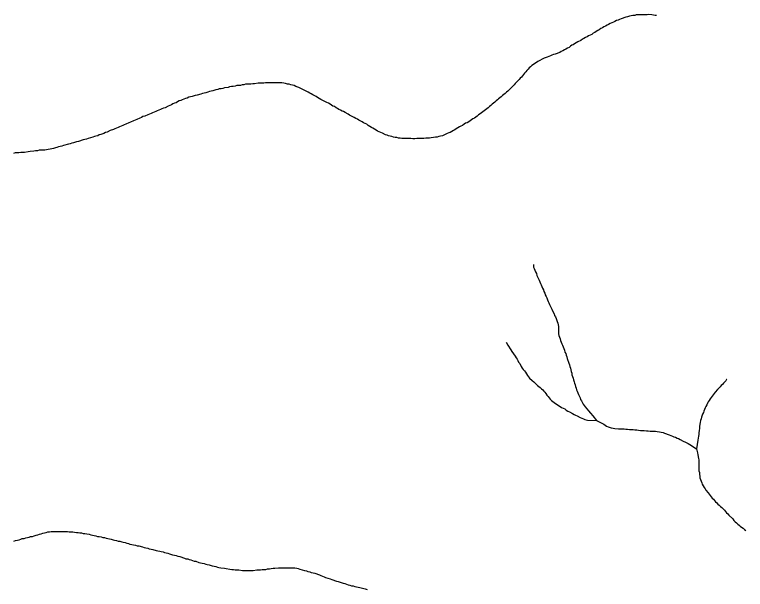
# Model space of a CAD drawing. Extents: x 652.3 to 678, y 7316.9 to 7344.9.
# Drawn here: x 668.383 to 670.618, y 7336.461 to 7338.221 of the extents above; entities that cross this region are included whole.
import ezdxf

# ---------------------------------------------------------------- set-up
doc = ezdxf.new("R2010")
doc.units = 0
doc.header["$LTSCALE"] = 0.032
doc.layers.add('7', color=7, linetype='Continuous', lineweight=25)

msp = doc.modelspace()

# ---------------------------------------------------------------- linework, layer by layer
at = {"layer": '7'}
for points in [[(670.3463, 7338.2178), (670.3455, 7338.2179), (670.3423, 7338.2184), (670.332, 7338.22), (670.3232, 7338.2208), (670.3177, 7338.22), (670.2843, 7338.22), (670.2795, 7338.2184), (670.2739, 7338.2184), (670.2691, 7338.2168), (670.2636, 7338.216), (670.258, 7338.2144), (670.2524, 7338.2128), (670.2381, 7338.208), (670.2333, 7338.2056), (670.2286, 7338.2041), (670.2238, 7338.2025), (670.219, 7338.2001), (670.2142, 7338.1977), (670.2095, 7338.1953), (670.2047, 7338.1937), (670.1999, 7338.1905), (670.1951, 7338.1881), (670.1904, 7338.185), (670.1856, 7338.1834), (670.1808, 7338.1802), (670.176, 7338.1778), (670.1713, 7338.1746), (670.1665, 7338.1722), (670.1617, 7338.169), (670.1577, 7338.1659), (670.153, 7338.1635), (670.1482, 7338.1603), (670.1386, 7338.1555), (670.1339, 7338.1531), (670.1291, 7338.1507), (670.1243, 7338.1476), (670.1195, 7338.1452), (670.1148, 7338.142), (670.1052, 7338.1372), (670.1005, 7338.134), (670.0957, 7338.1316), (670.0917, 7338.1285), (670.0869, 7338.1269), (670.0829, 7338.1237), (670.079, 7338.1205), (670.0742, 7338.1181), (670.0694, 7338.1149), (670.0646, 7338.1125), (670.0599, 7338.1094), (670.0551, 7338.1078), (670.0503, 7338.1046), (670.036, 7338.0998), (670.0312, 7338.0982), (670.0265, 7338.0966), (670.0217, 7338.0942), (670.0169, 7338.0927), (670.0121, 7338.0903), (670.0026, 7338.0871), (669.9835, 7338.0775), (669.9787, 7338.0744), (669.9739, 7338.0712), (669.97, 7338.068), (669.9652, 7338.0648), (669.9612, 7338.0608), (669.9572, 7338.0576), (669.954, 7338.0537), (669.9501, 7338.0497), (669.9469, 7338.0457), (669.9429, 7338.0417), (669.9334, 7338.0298), (669.9294, 7338.0258), (669.9262, 7338.0218), (669.9143, 7338.0099), (669.9111, 7338.0059), (669.8991, 7337.994), (669.8952, 7337.9908), (669.8912, 7337.9868), (669.8872, 7337.9836), (669.8832, 7337.9797), (669.8793, 7337.9765), (669.8753, 7337.9733), (669.8713, 7337.9693), (669.8673, 7337.9661), (669.8633, 7337.963), (669.8594, 7337.9598), (669.8554, 7337.9566), (669.8514, 7337.9526), (669.8474, 7337.9494), (669.8434, 7337.9462), (669.8395, 7337.9423), (669.8355, 7337.9391), (669.8315, 7337.9359), (669.8275, 7337.9327), (669.8236, 7337.9295), (669.8196, 7337.9264), (669.8148, 7337.9232), (669.8108, 7337.92), (669.8068, 7337.9168), (669.8021, 7337.9136), (669.7981, 7337.9104)], [(669.1504, 7338.0115), (669.1448, 7338.0107), (669.1281, 7338.0107), (669.117, 7338.0091), (669.1114, 7338.0091), (669.1058, 7338.0083), (669.1003, 7338.0075), (669.0891, 7338.0075), (669.0844, 7338.0059), (669.0788, 7338.0059), (669.074, 7338.0043), (669.0684, 7338.0043), (669.0629, 7338.0035), (669.0573, 7338.0019), (669.0517, 7338.0012), (669.0462, 7338.0004), (669.0406, 7337.9996), (669.0358, 7337.998), (669.0247, 7337.9964), (669.0199, 7337.9948), (669.0143, 7337.994), (669.0088, 7337.9932), (669.004, 7337.9916), (668.9984, 7337.9908), (668.9889, 7337.9876), (668.9841, 7337.986), (668.9785, 7337.9852), (668.9738, 7337.9829), (668.9682, 7337.9813), (668.9626, 7337.9805), (668.9578, 7337.9789), (668.9523, 7337.9773), (668.9411, 7337.9741), (668.9356, 7337.9733), (668.926, 7337.9701), (668.9204, 7337.9693), (668.9157, 7337.9677), (668.9109, 7337.9653), (668.9053, 7337.9638), (668.9006, 7337.9622), (668.8958, 7337.9598), (668.891, 7337.9582), (668.8862, 7337.9566), (668.8815, 7337.9542), (668.8767, 7337.951), (668.8719, 7337.9494), (668.8671, 7337.9478), (668.8624, 7337.9447), (668.8576, 7337.9423), (668.8528, 7337.9407), (668.8433, 7337.9359), (668.8385, 7337.9343), (668.8337, 7337.9319), (668.8289, 7337.9303), (668.8242, 7337.9279), (668.8194, 7337.9264), (668.8146, 7337.924), (668.8098, 7337.9224), (668.8051, 7337.92), (668.8003, 7337.9176), (668.7955, 7337.916), (668.7907, 7337.9144), (668.7812, 7337.9096), (668.7756, 7337.9089), (668.7709, 7337.9057), (668.7661, 7337.9041), (668.7565, 7337.8993), (668.747, 7337.8961), (668.7374, 7337.8913), (668.7327, 7337.8898), (668.7231, 7337.885), (668.7183, 7337.8834), (668.7136, 7337.881), (668.7088, 7337.8794), (668.704, 7337.877), (668.6992, 7337.8754), (668.6945, 7337.873), (668.6897, 7337.8715), (668.6849, 7337.8691), (668.6754, 7337.8659), (668.6658, 7337.8611), (668.6611, 7337.8595), (668.6563, 7337.8571), (668.6467, 7337.8539), (668.642, 7337.8524), (668.6372, 7337.85), (668.6316, 7337.8492), (668.6268, 7337.8476), (668.6221, 7337.846), (668.6077, 7337.8412), (668.603, 7337.8396), (668.5974, 7337.8388), (668.5926, 7337.8372), (668.5783, 7337.8325), (668.5727, 7337.8317), (668.5632, 7337.8285), (668.5576, 7337.8269), (668.5528, 7337.8253), (668.5473, 7337.8245), (668.5329, 7337.8197), (668.5274, 7337.8181)], [(669.7981, 7337.9104), (669.7933, 7337.9073), (669.7893, 7337.9041), (669.7846, 7337.9017), (669.7806, 7337.8985), (669.7758, 7337.8961), (669.7718, 7337.8929), (669.7671, 7337.8898), (669.7623, 7337.8882), (669.7575, 7337.885), (669.7527, 7337.8818), (669.748, 7337.8794), (669.7432, 7337.877), (669.7384, 7337.8738), (669.7336, 7337.8715), (669.7297, 7337.8683), (669.7249, 7337.8659), (669.7201, 7337.8627), (669.7153, 7337.8603), (669.7106, 7337.8587), (669.7058, 7337.8571), (669.6915, 7337.85), (669.6859, 7337.8484), (669.6803, 7337.8476), (669.6756, 7337.846), (669.67, 7337.8452), (669.6644, 7337.8444), (669.6573, 7337.8436), (669.6517, 7337.8428), (669.6405, 7337.8428), (669.635, 7337.842), (669.6294, 7337.842), (669.6238, 7337.8412), (669.6127, 7337.8412), (669.6071, 7337.8404), (669.6008, 7337.8404), (669.5952, 7337.8412), (669.5673, 7337.8412), (669.5626, 7337.8428), (669.557, 7337.8428), (669.5522, 7337.8444), (669.5467, 7337.8444), (669.5419, 7337.846), (669.5371, 7337.8476), (669.5315, 7337.8484), (669.5268, 7337.85), (669.522, 7337.8516), (669.5172, 7337.8532), (669.5077, 7337.8579), (669.5029, 7337.8595), (669.4933, 7337.8643), (669.4886, 7337.8675), (669.4838, 7337.8699), (669.479, 7337.873), (669.4742, 7337.8754), (669.4695, 7337.8786), (669.4647, 7337.8818), (669.4599, 7337.885), (669.4504, 7337.8898), (669.4456, 7337.8929), (669.4361, 7337.8977), (669.4313, 7337.9009), (669.4265, 7337.9025), (669.4217, 7337.9057), (669.4074, 7337.9128), (669.4034, 7337.916), (669.3939, 7337.9208), (669.3891, 7337.924), (669.3843, 7337.9256), (669.3796, 7337.9287), (669.3748, 7337.9303), (669.3708, 7337.9335), (669.366, 7337.9359), (669.3613, 7337.9391), (669.3565, 7337.9407), (669.3517, 7337.9439), (669.3477, 7337.947), (669.343, 7337.9494), (669.3382, 7337.9518), (669.3191, 7337.9614), (669.3143, 7337.9645), (669.3095, 7337.9669), (669.3048, 7337.9701), (669.2952, 7337.9749), (669.2904, 7337.9781), (669.2857, 7337.9805), (669.2809, 7337.9836), (669.2522, 7337.998), (669.2427, 7338.0012), (669.2379, 7338.0035), (669.2332, 7338.0051), (669.2276, 7338.0059), (669.2228, 7338.0075), (669.2172, 7338.0083), (669.2117, 7338.0099), (669.2061, 7338.0107), (669.2005, 7338.0115), (669.195, 7338.0123), (669.1615, 7338.0123), (669.156, 7338.0115), (669.1504, 7338.0115)], [(668.5274, 7337.8181), (668.5218, 7337.8173), (668.517, 7337.8158), (668.5123, 7337.8142), (668.5075, 7337.8126), (668.5019, 7337.811), (668.4963, 7337.8102), (668.4916, 7337.8086), (668.486, 7337.8078), (668.4804, 7337.807), (668.4749, 7337.8062), (668.4693, 7337.8054), (668.4582, 7337.8054), (668.4526, 7337.8038), (668.447, 7337.8038), (668.4414, 7337.803), (668.4303, 7337.8014), (668.4239, 7337.8006), (668.4128, 7337.799), (668.4072, 7337.799), (668.4017, 7337.7983), (668.3961, 7337.7975), (668.3849, 7337.7975), (668.3794, 7337.7959)], [(669.97, 7337.4561), (669.97, 7337.4481), (669.9723, 7337.4434), (669.9739, 7337.4386), (669.9763, 7337.4338), (669.9787, 7337.4283), (669.9803, 7337.4227), (669.9827, 7337.4179), (669.9851, 7337.4123), (669.9875, 7337.4076), (669.9891, 7337.4028), (669.9914, 7337.398), (669.993, 7337.3932), (669.9978, 7337.3837), (670.0002, 7337.3781), (670.0018, 7337.3734), (670.0042, 7337.3686), (670.0058, 7337.363), (670.0089, 7337.3582), (670.0105, 7337.3535), (670.0129, 7337.3479), (670.0145, 7337.3431), (670.0169, 7337.3383), (670.0193, 7337.3336), (670.0265, 7337.3192), (670.028, 7337.3145), (670.0328, 7337.3049), (670.0344, 7337.3001), (670.0368, 7337.2954), (670.0392, 7337.2906), (670.0424, 7337.2811), (670.044, 7337.2763), (670.0456, 7337.2715), (670.0463, 7337.2659), (670.0463, 7337.2437), (670.0479, 7337.2389), (670.0495, 7337.2333), (670.0519, 7337.2285), (670.0527, 7337.223), (670.0551, 7337.2182), (670.0567, 7337.2134), (670.0591, 7337.2086), (670.0607, 7337.2039), (670.0623, 7337.1983), (670.0646, 7337.1935), (670.0662, 7337.188), (670.0686, 7337.1832), (670.0702, 7337.1784), (670.0718, 7337.1728), (670.0734, 7337.1681), (670.0782, 7337.1537), (670.0798, 7337.149), (670.0814, 7337.1434), (670.0829, 7337.1386), (670.0845, 7337.1339), (670.0853, 7337.1283), (670.0877, 7337.1235), (670.0877, 7337.1179), (670.0893, 7337.1132), (670.0909, 7337.1076), (670.0925, 7337.1028), (670.0941, 7337.0972), (670.0957, 7337.0925), (670.0973, 7337.0877), (670.0981, 7337.0821), (670.1005, 7337.0774), (670.102, 7337.0726), (670.1036, 7337.0678), (670.106, 7337.063), (670.1076, 7337.0575), (670.1124, 7337.0479), (670.114, 7337.0431), (670.1172, 7337.0384), (670.1219, 7337.0288), (670.1251, 7337.024), (670.1283, 7337.0201), (670.1379, 7337.0081), (670.1442, 7337.001), (670.1514, 7336.993), (670.1625, 7336.9779)], [(669.8862, 7337.2177), (669.8912, 7337.2086), (669.9007, 7337.1943), (669.9039, 7337.1895), (669.9135, 7337.1752), (669.9166, 7337.1705), (669.9198, 7337.1665), (669.9222, 7337.1617), (669.9246, 7337.1569), (669.9278, 7337.1529), (669.9326, 7337.1434), (669.9357, 7337.1386), (669.9389, 7337.1346), (669.9421, 7337.1299), (669.9453, 7337.1259), (669.9517, 7337.1163), (669.958, 7337.1084), (669.966, 7337.1004), (669.9708, 7337.0972), (669.9827, 7337.0853), (669.9867, 7337.0821), (669.9906, 7337.0789), (669.9946, 7337.0758), (669.9986, 7337.0726), (670.0018, 7337.0686), (670.005, 7337.0646), (670.0082, 7337.0606), (670.0113, 7337.0559), (670.0145, 7337.0519), (670.0209, 7337.0439), (670.0249, 7337.04), (670.0288, 7337.0368), (670.0328, 7337.0336), (670.0376, 7337.0304), (670.0424, 7337.0272), (670.0463, 7337.024), (670.0511, 7337.0217), (670.0559, 7337.0185), (670.0654, 7337.0137), (670.0702, 7337.0105), (670.075, 7337.0073), (670.0798, 7337.0049), (670.0893, 7337.0002), (670.0941, 7336.997), (670.0989, 7336.9946), (670.1036, 7336.9922), (670.1132, 7336.9874), (670.118, 7336.9859), (670.1227, 7336.9835), (670.1275, 7336.9819), (670.1355, 7336.9795), (670.1625, 7336.9779)], [(670.5613, 7337.1041), (670.5608, 7337.1035), (670.558, 7337.0996), (670.5556, 7337.0965), (670.5516, 7337.0925), (670.5484, 7337.0885), (670.5444, 7337.0853), (670.5405, 7337.0813), (670.5365, 7337.0774), (670.5325, 7337.0734), (670.5261, 7337.0654), (670.523, 7337.0606), (670.5102, 7337.0447), (670.507, 7337.04), (670.5039, 7337.036), (670.5023, 7337.0312), (670.4999, 7337.0264), (670.4975, 7337.0217), (670.4951, 7337.0169), (670.4935, 7337.0121), (670.4911, 7337.0073), (670.4895, 7337.0026), (670.4872, 7336.9978), (670.484, 7336.9882), (670.4824, 7336.9835), (670.4808, 7336.9787), (670.48, 7336.9723), (670.4784, 7336.9676), (670.4776, 7336.9604), (670.4776, 7336.9548), (670.4768, 7336.9469), (670.476, 7336.9413), (670.476, 7336.9357), (670.4744, 7336.9302), (670.4736, 7336.9238), (670.4728, 7336.9182), (670.4681, 7336.892)], [(670.1625, 7336.9779), (670.1752, 7336.9723), (670.1848, 7336.9676), (670.1896, 7336.9644), (670.1935, 7336.9612), (670.1983, 7336.9588), (670.2079, 7336.9556), (670.2134, 7336.9548), (670.219, 7336.954), (670.2302, 7336.9524), (670.2469, 7336.9524), (670.2524, 7336.9516), (670.258, 7336.9516), (670.2636, 7336.9508), (670.2747, 7336.9508), (670.2803, 7336.9493), (670.2858, 7336.9493), (670.2914, 7336.9485), (670.2978, 7336.9477), (670.3089, 7336.9477), (670.3153, 7336.9469), (670.3209, 7336.9469), (670.3264, 7336.9461), (670.3431, 7336.9461), (670.3487, 7336.9445), (670.3551, 7336.9437), (670.3606, 7336.9429), (670.3662, 7336.9413), (670.371, 7336.9397), (670.3853, 7336.9349), (670.3949, 7336.9302), (670.3996, 7336.9286), (670.4044, 7336.927), (670.4092, 7336.9246), (670.414, 7336.923), (670.4187, 7336.9198), (670.4283, 7336.915), (670.4354, 7336.9119), (670.4434, 7336.9079), (670.4482, 7336.9047), (670.4681, 7336.892)], [(670.4681, 7336.892), (670.4712, 7336.8792), (670.4728, 7336.8737), (670.4744, 7336.8625), (670.476, 7336.8577), (670.476, 7336.8243), (670.4776, 7336.8188), (670.4776, 7336.8132), (670.4792, 7336.8084), (670.4792, 7336.8028), (670.4808, 7336.7981), (670.4824, 7336.7925), (670.4848, 7336.7877), (670.4864, 7336.783), (670.4887, 7336.7782), (670.4919, 7336.7734), (670.4951, 7336.7694), (670.4975, 7336.7647), (670.5039, 7336.7567), (670.507, 7336.7527), (670.5166, 7336.7408), (670.5206, 7336.7376), (670.5238, 7336.7336), (670.5269, 7336.7296), (670.5309, 7336.7265), (670.5341, 7336.7225), (670.5381, 7336.7193), (670.5421, 7336.7153), (670.546, 7336.7121), (670.55, 7336.7082), (670.554, 7336.7042), (670.5604, 7336.6962), (670.5643, 7336.693), (670.5675, 7336.6891), (670.5795, 7336.6771), (670.5826, 7336.6724), (670.5866, 7336.6684), (670.5906, 7336.6652), (670.5946, 7336.6612), (670.5986, 7336.658), (670.6025, 7336.6548), (670.6065, 7336.6517), (670.6113, 7336.6485), (670.6153, 7336.6445), (670.6192, 7336.6413)], [(668.381, 7336.6095), (668.3857, 7336.6111), (668.3913, 7336.6119), (668.3969, 7336.6135), (668.4017, 7336.6151), (668.4064, 7336.6167), (668.412, 7336.6174), (668.4168, 7336.619), (668.4223, 7336.6198), (668.4271, 7336.6214), (668.4319, 7336.623), (668.4375, 7336.6238), (668.443, 7336.6254), (668.4486, 7336.627), (668.4542, 7336.6286), (668.4589, 7336.6302), (668.4645, 7336.6318), (668.4693, 7336.6334), (668.4741, 7336.635), (668.4796, 7336.6357), (668.4844, 7336.6373), (668.49, 7336.6373), (668.4948, 7336.6389), (668.5449, 7336.6389), (668.5497, 7336.6373), (668.5608, 7336.6373), (668.5664, 7336.6365), (668.5719, 7336.6357), (668.5775, 7336.6357), (668.5823, 7336.6342), (668.5878, 7336.6342), (668.5926, 7336.6326), (668.5982, 7336.6326), (668.6038, 7336.631), (668.6109, 7336.6302), (668.6157, 7336.6286), (668.6213, 7336.6278), (668.626, 7336.6262), (668.6316, 7336.6254), (668.6364, 7336.6238), (668.642, 7336.623), (668.6475, 7336.6222), (668.6523, 7336.6206), (668.6579, 7336.6198), (668.6626, 7336.6182), (668.6682, 7336.6174), (668.673, 7336.6159), (668.6786, 7336.6151), (668.6841, 7336.6135), (668.6889, 7336.6119), (668.6945, 7336.6111), (668.6992, 7336.6095), (668.7048, 7336.6087), (668.7104, 7336.6071), (668.7152, 7336.6055), (668.7207, 7336.6047), (668.7263, 7336.6031), (668.7311, 7336.6015), (668.7358, 7336.5999)], [(668.7358, 7336.5999), (668.7414, 7336.5991), (668.747, 7336.5976), (668.7526, 7336.5968), (668.7573, 7336.5952), (668.7629, 7336.5944), (668.774, 7336.5912), (668.7788, 7336.5896), (668.7844, 7336.5888), (668.79, 7336.5872), (668.7947, 7336.5856), (668.8003, 7336.5848), (668.8059, 7336.5832), (668.8154, 7336.5801), (668.821, 7336.5793), (668.8266, 7336.5785), (668.8313, 7336.5769), (668.8369, 7336.5761), (668.8417, 7336.5745), (668.8464, 7336.5729), (668.852, 7336.5721), (668.8568, 7336.5705), (668.8663, 7336.5673), (668.8719, 7336.5665), (668.8775, 7336.5649), (668.8823, 7336.5633), (668.8878, 7336.5618), (668.9021, 7336.557), (668.9069, 7336.5554), (668.9125, 7336.5546), (668.9173, 7336.553), (668.922, 7336.5514), (668.9316, 7336.5482), (668.9372, 7336.5474), (668.9467, 7336.5442), (668.9515, 7336.5427), (668.957, 7336.5419), (668.9626, 7336.5403), (668.9674, 7336.5387), (668.9722, 7336.5371), (668.9777, 7336.5363), (668.9873, 7336.5331), (668.9929, 7336.5323), (668.9984, 7336.5315), (669.0032, 7336.5299), (669.008, 7336.5283), (669.0135, 7336.5275), (669.0247, 7336.5259), (669.0303, 7336.5251), (669.0414, 7336.5236), (669.047, 7336.5228), (669.0525, 7336.5228), (669.0573, 7336.5212), (669.0684, 7336.5212), (669.0796, 7336.5196), (669.113, 7336.5196), (669.1241, 7336.5212), (669.1353, 7336.5212), (669.1401, 7336.5228), (669.1512, 7336.5228), (669.156, 7336.5244), (669.1623, 7336.5244), (669.1679, 7336.5251), (669.1735, 7336.5259), (669.179, 7336.5259), (669.1902, 7336.5275), (669.2403, 7336.5275), (669.2459, 7336.5267), (669.2507, 7336.5251), (669.2554, 7336.5236), (669.2698, 7336.5188), (669.2753, 7336.518), (669.2801, 7336.5164), (669.2857, 7336.5148), (669.2904, 7336.5132), (669.296, 7336.5124), (669.3008, 7336.5108), (669.3151, 7336.5061), (669.3199, 7336.5037), (669.3247, 7336.5021), (669.3294, 7336.4997), (669.3342, 7336.4981), (669.3485, 7336.4933), (669.3533, 7336.4917), (669.3676, 7336.487), (669.3724, 7336.4854), (669.3819, 7336.4822), (669.3875, 7336.4806), (669.3931, 7336.479), (669.3979, 7336.4774), (669.4034, 7336.4758), (669.4082, 7336.4742), (669.413, 7336.4726), (669.4185, 7336.4718), (669.4233, 7336.4702), (669.4289, 7336.4695), (669.4337, 7336.4679), (669.4392, 7336.4671), (669.4551, 7336.4631), (669.4613, 7336.4615), (669.4617, 7336.4614)]]:
    msp.add_lwpolyline(points, dxfattribs=at)

doc.saveas('drawing.dxf')
